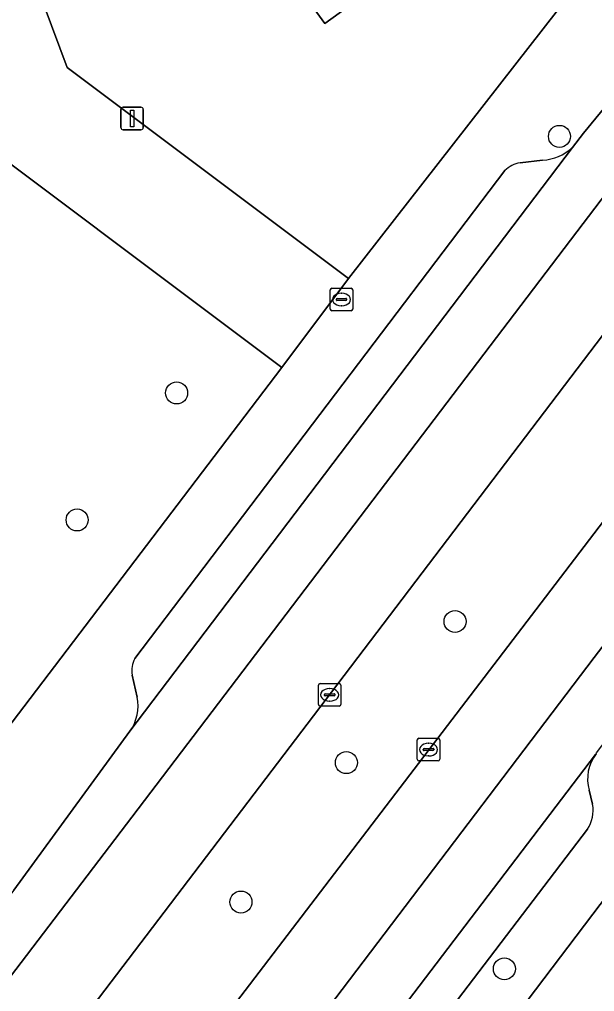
# Model space of a CAD drawing. Extents: x 158472 to 159562, y 388525 to 389606.
# Drawn here: x 158772.64 to 158798.21, y 389007.01 to 389050.19 of the extents above; entities that cross this region are included whole.
import ezdxf

# ---------------------------------------------------------------- set-up
doc = ezdxf.new("R2010")
doc.units = 0
for name, color, linetype in [('IMGEO_Berm_groen', 7, 'Continuous'), ('IMGEO_Boom', 7, 'Continuous'), ('IMGEO_Brandkraan', 7, 'Continuous'), ('IMGEO_Erf', 7, 'Continuous'), ('IMGEO_Groenvoorziening', 7, 'Continuous'), ('IMGEO_Kolk', 7, 'Continuous'), ('IMGEO_Lichtmast', 7, 'Continuous'), ('IMGEO_Pand', 7, 'Continuous'), ('IMGEO_Parkeervlak_open', 7, 'Continuous'), ('IMGEO_Rijbaan_lokaal_gesloten', 7, 'Continuous'), ('IMGEO_Voetpad_open', 7, 'Continuous')]:
    doc.layers.add(name, color=color, linetype=linetype)

msp = doc.modelspace()

# ---------------------------------------------------------------- linework, layer by layer
at = {"layer": 'IMGEO_Berm_groen'}
for points in [[(158804.6, 389044.103), (158786.522, 389020.308), (158775.635, 389006.026)], [(158779.752, 389003.234), (158795.403, 389023.714), (158803.759, 389034.662)]]:
    msp.add_lwpolyline(points, dxfattribs=at)
at = {"layer": 'IMGEO_Boom'}
for centre in [(158796.649, 389044.992), (158779.632, 389033.602), (158775.209, 389027.96), (158792.006, 389023.449), (158787.177, 389017.181), (158782.488, 389010.99), (158794.202, 389008.023)]:
    msp.add_circle(centre, 0.489, dxfattribs=at)
at = {"layer": 'IMGEO_Brandkraan'}
for p, q in [((158786.46, 389037.324), (158786.46, 389038.176)), ((158786.535, 389038.25), (158787.387, 389038.25)), ((158786.948, 389038.03), (158786.973, 389038.03)), ((158787.461, 389038.176), (158787.461, 389037.324)), ((158786.719, 389037.744), (158786.719, 389037.756)), ((158787.157, 389037.707), (158786.759, 389037.707)), ((158786.762, 389037.793), (158787.16, 389037.793)), ((158787.203, 389037.756), (158787.203, 389037.744)), ((158787.387, 389037.25), (158786.535, 389037.25)), ((158786.971, 389037.47), (158786.946, 389037.47))]:
    msp.add_line(p, q, dxfattribs=at)
for points in [[(158786.46, 389037.324), (158786.46, 389038.176)], [(158786.535, 389038.25), (158787.387, 389038.25)], [(158787.461, 389038.176), (158787.461, 389037.324)], [(158787.387, 389037.25), (158786.535, 389037.25)]]:
    msp.add_lwpolyline(points, dxfattribs=at)
for centre, radius, start, end in [((158786.537, 389038.174), 0.0765, 91.552, 178.448), ((158786.537, 389038.174), 0.0765, 91.552, 178.448), ((158787.385, 389038.174), 0.0765, 1.552, 88.448), ((158787.385, 389038.174), 0.0765, 1.552, 88.448), ((158786.759, 389037.753), 0.0403, 85.8775, 175.7526), ((158786.756, 389037.743), 0.0366, 178.938, 274.7102), ((158787.16, 389037.75), 0.043, 264.8664, 352.4533), ((158787.164, 389037.755), 0.0386, 1.7309, 96.639), ((158786.537, 389037.326), 0.0765, 181.552, 268.448), ((158786.537, 389037.326), 0.0765, 181.552, 268.448), ((158787.385, 389037.326), 0.0765, 271.552, 358.448), ((158787.385, 389037.326), 0.0765, 271.552, 358.448)]:
    msp.add_arc(centre, radius, start, end, dxfattribs=at)
for centre, major_axis, ratio, start_param, end_param in [((158786.947, 389037.75), (-0.387, 0.002), 0.722429, 4.712389, 7.853982), ((158786.972, 389037.75), (-0.39, 0.002), 0.717154, 1.570796, 4.712389)]:
    msp.add_ellipse(centre, major_axis=major_axis, ratio=ratio, start_param=start_param, end_param=end_param, dxfattribs=at)
at = {"layer": 'IMGEO_Erf'}
for points in [[(158880.543, 389059.085), (158818.621, 389037.472), (158790.211, 389000)], [(158793.489, 389055.27), (158786.217, 389050.008), (158782.478, 389055.175)], [(158772.724, 389053.549), (158774.772, 389048.054), (158787.267, 389038.677), (158797.969, 389052.399)]]:
    msp.add_lwpolyline(points, dxfattribs=at)
at = {"layer": 'IMGEO_Groenvoorziening'}
msp.add_lwpolyline([(158750.354, 389023.821), (158766.566, 389011.438), (158784.307, 389034.728), (158767.926, 389046.996)], close=True, dxfattribs=at)
at = {"layer": 'IMGEO_Kolk'}
for p, q in [((158785.934, 389019.766), (158785.934, 389020.618)), ((158786.009, 389020.692), (158786.861, 389020.692)), ((158786.422, 389020.472), (158786.447, 389020.472)), ((158786.935, 389020.618), (158786.935, 389019.766)), ((158786.193, 389020.186), (158786.193, 389020.198)), ((158786.631, 389020.149), (158786.233, 389020.149)), ((158786.236, 389020.235), (158786.634, 389020.235)), ((158786.445, 389019.912), (158786.42, 389019.912)), ((158786.677, 389020.198), (158786.677, 389020.186)), ((158786.861, 389019.692), (158786.009, 389019.692)), ((158790.329, 389017.335), (158790.329, 389018.187)), ((158790.404, 389018.261), (158791.256, 389018.261)), ((158791.33, 389018.187), (158791.33, 389017.335)), ((158790.588, 389017.755), (158790.588, 389017.767)), ((158791.026, 389017.718), (158790.628, 389017.718)), ((158790.631, 389017.804), (158791.029, 389017.804)), ((158790.817, 389018.041), (158790.842, 389018.041)), ((158791.072, 389017.767), (158791.072, 389017.755)), ((158791.256, 389017.261), (158790.404, 389017.261)), ((158790.84, 389017.481), (158790.815, 389017.481))]:
    msp.add_line(p, q, dxfattribs=at)
for points in [[(158785.934, 389019.766), (158785.934, 389020.618)], [(158786.009, 389020.692), (158786.861, 389020.692)], [(158786.935, 389020.618), (158786.935, 389019.766)], [(158786.861, 389019.692), (158786.009, 389019.692)], [(158790.329, 389017.335), (158790.329, 389018.187)], [(158790.404, 389018.261), (158791.256, 389018.261)], [(158791.33, 389018.187), (158791.33, 389017.335)], [(158791.256, 389017.261), (158790.404, 389017.261)]]:
    msp.add_lwpolyline(points, dxfattribs=at)
for centre, radius, start, end in [((158786.011, 389020.616), 0.0765, 91.552, 178.448), ((158786.011, 389020.616), 0.0765, 91.552, 178.448), ((158786.859, 389020.616), 0.0765, 1.552, 88.448), ((158786.859, 389020.616), 0.0765, 1.552, 88.448), ((158786.233, 389020.195), 0.0403, 85.8775, 175.7526), ((158786.23, 389020.185), 0.0366, 178.938, 274.7102), ((158786.634, 389020.192), 0.043, 264.8664, 352.4533), ((158786.638, 389020.197), 0.0386, 1.7309, 96.639), ((158786.011, 389019.768), 0.0765, 181.552, 268.448), ((158786.011, 389019.768), 0.0765, 181.552, 268.448), ((158786.859, 389019.768), 0.0765, 271.552, 358.448), ((158786.859, 389019.768), 0.0765, 271.552, 358.448), ((158790.406, 389018.185), 0.0765, 91.552, 178.448), ((158790.406, 389018.185), 0.0765, 91.552, 178.448), ((158791.254, 389018.185), 0.0765, 1.552, 88.448), ((158791.254, 389018.185), 0.0765, 1.552, 88.448), ((158790.628, 389017.764), 0.0403, 85.8775, 175.7526), ((158790.625, 389017.754), 0.0366, 178.938, 274.7102), ((158791.029, 389017.761), 0.043, 264.8664, 352.4533), ((158791.033, 389017.766), 0.0386, 1.7309, 96.639), ((158790.406, 389017.337), 0.0765, 181.552, 268.448), ((158790.406, 389017.337), 0.0765, 181.552, 268.448), ((158791.254, 389017.337), 0.0765, 271.552, 358.448), ((158791.254, 389017.337), 0.0765, 271.552, 358.448)]:
    msp.add_arc(centre, radius, start, end, dxfattribs=at)
for centre, major_axis, ratio, start_param, end_param in [((158786.421, 389020.192), (-0.387, 0.002), 0.722429, 4.712389, 7.853982), ((158786.446, 389020.192), (-0.39, 0.002), 0.717154, 1.570796, 4.712389), ((158790.816, 389017.761), (-0.387, 0.002), 0.722429, 4.712389, 7.853982), ((158790.841, 389017.761), (-0.39, 0.002), 0.717154, 1.570796, 4.712389)]:
    msp.add_ellipse(centre, major_axis=major_axis, ratio=ratio, start_param=start_param, end_param=end_param, dxfattribs=at)
at = {"layer": 'IMGEO_Lichtmast'}
for p, q in [((158777.155, 389045.387), (158777.155, 389046.187)), ((158777.155, 389046.187), (158777.155, 389045.387)), ((158777.255, 389046.287), (158778.045, 389046.287)), ((158778.045, 389046.287), (158777.255, 389046.287)), ((158778.145, 389046.187), (158778.145, 389045.387)), ((158778.145, 389045.387), (158778.145, 389046.187)), ((158778.045, 389045.287), (158777.255, 389045.287)), ((158777.255, 389045.287), (158778.045, 389045.287))]:
    msp.add_line(p, q, dxfattribs=at)
msp.add_lwpolyline([(158777.575, 389046.162), (158777.725, 389046.162), (158777.725, 389045.412), (158777.575, 389045.412), (158777.575, 389046.162)], dxfattribs=at)
for centre, start, end in [((158777.255, 389046.187), 90, 180), ((158777.255, 389046.187), 90, 180), ((158778.045, 389046.187), 0, 90), ((158778.045, 389046.187), 360, 90), ((158777.255, 389045.387), 180, 270), ((158777.255, 389045.387), 180, 270), ((158778.045, 389045.387), 270, 0), ((158778.045, 389045.387), 270, 0)]:
    msp.add_arc(centre, 0.1, start, end, dxfattribs=at)
at = {"layer": 'IMGEO_Pand'}
msp.add_lwpolyline([(158774.067, 389053.708), (158776.261, 389050.676), (158782.478, 389055.175), (158786.217, 389050.008), (158793.489, 389055.27), (158790.371, 389059.578), (158799.31, 389066.047), (158796.503, 389069.926)], close=True, dxfattribs=at)
at = {"layer": 'IMGEO_Parkeervlak_open'}
for points in [[(158777.555, 389018.578), (158797.223, 389044.494)], [(158795.899, 389043.938), (158794.901, 389043.826)], [(158794.226, 389043.474), (158777.78, 389021.81)], [(158777.659, 389021.067), (158777.882, 389020.092)], [(158798.278, 389017.578), (158798.249, 389017.546), (158784.893, 389000), (158782.277, 388996.564)], [(158798.12, 389015.331), (158797.966, 389015.953)], [(158785.306, 388997.702), (158787.055, 389000), (158797.893, 389014.226)]]:
    msp.add_lwpolyline(points, dxfattribs=at)
for centre, radius, start, end in [((158795.769, 389046.101), 2.167, 273.4332, 312.1257), ((158795.071, 389042.678), 1.161, 98.3993, 136.6832), ((158778.757, 389021.27), 1.117, 151.0515, 190.4493), ((158775.966, 389019.713), 1.953, 324.4451, 11.1794), ((158799.764, 389016.45), 1.866, 142.8072, 195.4557), ((158796.642, 389015.059), 1.503, 326.3539, 10.4286)]:
    msp.add_arc(centre, radius, start, end, dxfattribs=at)
at = {"layer": 'IMGEO_Rijbaan_lokaal_gesloten'}
for points in [[(158816.807, 389052.991), (158817.551, 389053.252), (158816.351, 389056.585), (158812.361, 389054.997), (158810.132, 389053.866), (158806.876, 389051.639), (158804.716, 389049.617), (158803.379, 389048.28), (158800.43, 389044.703), (158777.642, 389014.753), (158751.605, 388980.623), (158732.013, 388954.68), (158705.771, 388920.107), (158682.617, 388890.402), (158665.532, 388870.907), (158651.596, 388856.454)], [(158651.596, 388856.454), (158665.532, 388870.907), (158682.617, 388890.402), (158705.771, 388920.107), (158732.013, 388954.68), (158751.605, 388980.623), (158777.642, 389014.753), (158800.43, 389044.703), (158803.379, 389048.28), (158804.716, 389049.617), (158806.876, 389051.639), (158810.132, 389053.866)], [(158642.3, 388830.16), (158642.462, 388830.323), (158644.297, 388828.539), (158644.976, 388829.209), (158654.546, 388838.744), (158652.694, 388840.633), (158668.364, 388856.424), (158683.318, 388872.712), (158697.002, 388889.186), (158717.328, 388915.448), (158737.178, 388941.567), (158754.114, 388963.852), (158766.121, 388979.65), (158778.301, 388995.677), (158798.192, 389021.851), (158809.433, 389036.528), (158811.777, 389039.288), (158814.069, 389041.449), (158818.297, 389044.22), (158821.97, 389045.718), (158820.551, 389048.928)], [(158799.913, 389047.805), (158797.711, 389045.137), (158797.223, 389044.494), (158777.555, 389018.578), (158772.391, 389011.519), (158763.495, 389000), (158762.337, 388998.502), (158761.607, 388997.545), (158758.952, 388994.065), (158748.035, 388979.689), (158747.062, 388978.408), (158745.469, 388976.31), (158741.547, 388971.105), (158740.215, 388969.338), (158738.401, 388966.931), (158728.254, 388953.652), (158720.2, 388943.157), (158716.584, 388938.409), (158713.751, 388934.684), (158703.716, 388921.486), (158702.237, 388919.541)], [(158822.868, 389043.49), (158821.97, 389045.718), (158818.297, 389044.22), (158814.069, 389041.449), (158811.777, 389039.288), (158809.433, 389036.528), (158798.192, 389021.851), (158778.301, 388995.677), (158766.121, 388979.65), (158754.114, 388963.852), (158737.178, 388941.567), (158717.328, 388915.448), (158697.002, 388889.186), (158683.318, 388872.712), (158668.364, 388856.424), (158652.694, 388840.633), (158654.546, 388838.744), (158654.775, 388838.972), (158671.833, 388856.333), (158672.448, 388857.038), (158674.867, 388859.654), (158677.905, 388862.94)], [(158692.274, 388896.423), (158712.518, 388923.153), (158723.001, 388936.936), (158727.97, 388943.305), (158743.945, 388964.31), (158762.193, 388988.396), (158765.967, 388993.384), (158767.064, 388994.831), (158770.947, 389000), (158775.635, 389006.026), (158786.522, 389020.308), (158804.6, 389044.103)], [(158807.288, 389039.286), (158803.759, 389034.662), (158795.403, 389023.714), (158779.752, 389003.234), (158771.022, 388991.766), (158769.87, 388990.274), (158716.222, 388919.791), (158714.484, 388917.523), (158712.638, 388915.121), (158709.718, 388911.287), (158700.675, 388899.419)], [(158697.058, 388885.041), (158701.938, 388891.173), (158703.321, 388892.993), (158703.594, 388893.363), (158714.902, 388908.014), (158715.242, 388908.465), (158719.808, 388914.514), (158719.947, 388914.699), (158725.749, 388922.405), (158730.616, 388928.858), (158776.401, 388989.012), (158782.009, 388996.219), (158782.277, 388996.564), (158784.893, 389000), (158798.249, 389017.546), (158798.278, 389017.578), (158798.301, 389017.615), (158811.144, 389034.474), (158811.572, 389035.037)]]:
    msp.add_lwpolyline(points, dxfattribs=at)
at = {"layer": 'IMGEO_Voetpad_open'}
for points in [[(158804.846, 389058.527), (158801.295, 389055.812), (158797.969, 389052.399), (158787.267, 389038.677), (158784.307, 389034.728), (158766.566, 389011.438), (158765.697, 389010.296)], [(158797.223, 389044.494), (158797.711, 389045.137), (158799.913, 389047.805)], [(158794.901, 389043.826), (158795.899, 389043.938)], [(158777.78, 389021.81), (158794.226, 389043.474)], [(158781.677, 388994.66), (158782.422, 388989.622), (158784.237, 388992.09), (158790.211, 389000), (158818.621, 389037.472)], [(158777.882, 389020.092), (158777.659, 389021.067)], [(158772.391, 389011.519), (158777.555, 389018.578)], [(158797.966, 389015.953), (158798.12, 389015.331)], [(158797.893, 389014.226), (158787.055, 389000), (158785.306, 388997.702)]]:
    msp.add_lwpolyline(points, dxfattribs=at)
msp.add_lwpolyline([(158787.267, 389038.677), (158774.772, 389048.054), (158772.724, 389053.549), (158771.254, 389057.492), (158767.926, 389046.996), (158784.307, 389034.728)], close=True, dxfattribs=at)
for centre, radius, start, end in [((158795.769, 389046.101), 2.167, 273.4332, 312.1257), ((158795.071, 389042.678), 1.161, 98.3993, 136.6832), ((158778.757, 389021.27), 1.117, 151.0515, 190.4493), ((158775.966, 389019.713), 1.953, 324.4451, 11.1794), ((158799.764, 389016.45), 1.866, 142.8072, 195.4557), ((158796.642, 389015.059), 1.503, 326.3539, 10.4286)]:
    msp.add_arc(centre, radius, start, end, dxfattribs=at)

doc.saveas('drawing.dxf')
